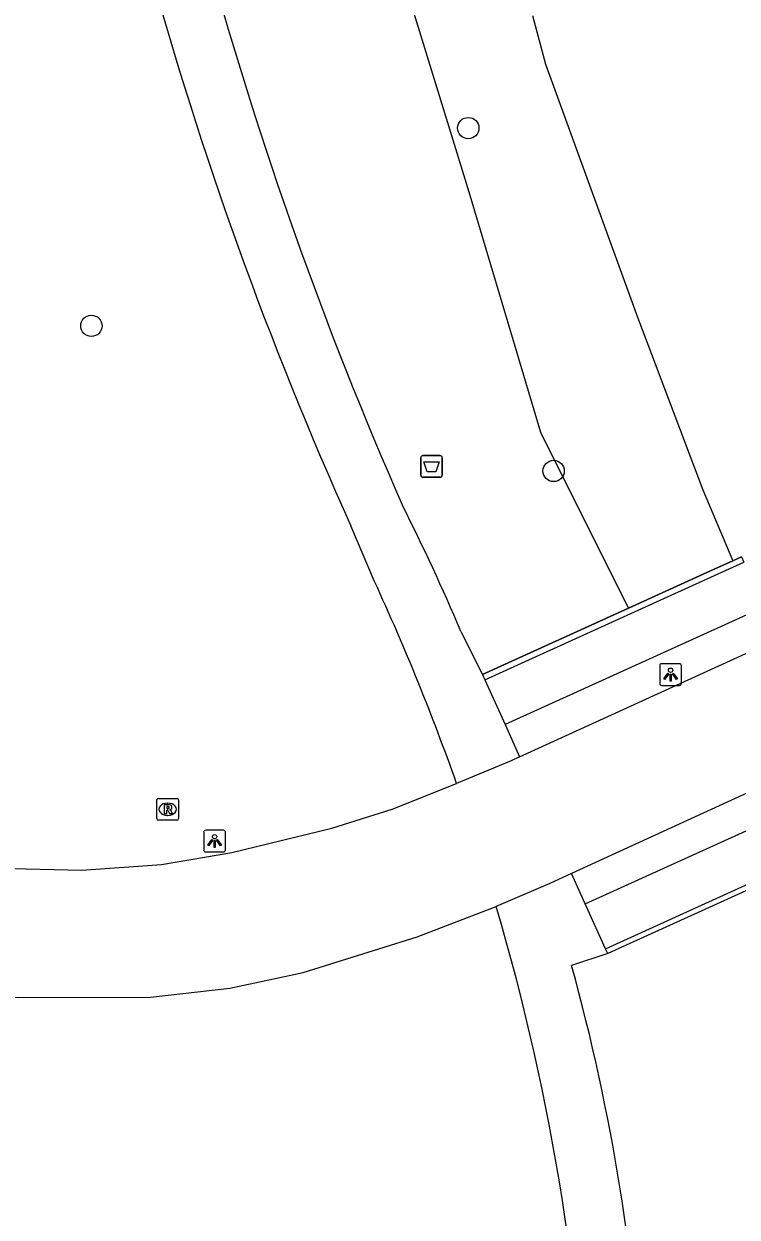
# Model space of a CAD drawing. Extents: x 161477 to 163040, y 383680 to 384868.
# Drawn here: x 161606.6 to 161639.3, y 384122.9 to 384177.6 of the extents above; entities that cross this region are included whole.
import ezdxf

# ---------------------------------------------------------------- set-up
doc = ezdxf.new("R2010")
doc.units = 0
for name, color, linetype in [('IMGEO_Afvalbak', 7, 'Continuous'), ('IMGEO_Boom', 7, 'Continuous'), ('IMGEO_Groenvoorziening', 7, 'Continuous'), ('IMGEO_Hek', 7, 'Continuous'), ('IMGEO_Lichtpunt', 7, 'Continuous'), ('IMGEO_Muur', 7, 'Continuous'), ('IMGEO_Rijbaan_lokaal_gesloten', 7, 'Continuous'), ('IMGEO_Rioolput', 7, 'Continuous'), ('IMGEO_Voetpad_open', 7, 'Continuous'), ('IMGEO_Waterloop', 7, 'Continuous')]:
    doc.layers.add(name, color=color, linetype=linetype)

msp = doc.modelspace()

# ---------------------------------------------------------------- linework, layer by layer
at = {"layer": 'IMGEO_Afvalbak'}
for p, q in [((161624.815, 384156.89), (161624.815, 384157.69)), ((161624.815, 384157.69), (161624.815, 384156.89)), ((161624.915, 384157.79), (161625.705, 384157.79)), ((161625.705, 384157.79), (161624.915, 384157.79)), ((161625.805, 384157.69), (161625.805, 384156.89)), ((161625.805, 384156.89), (161625.805, 384157.69)), ((161625.705, 384156.79), (161624.915, 384156.79)), ((161624.915, 384156.79), (161625.705, 384156.79))]:
    msp.add_line(p, q, dxfattribs=at)
msp.add_lwpolyline([(161624.958, 384157.504), (161625.662, 384157.504), (161625.513, 384157.034), (161625.107, 384157.034), (161624.958, 384157.504)], dxfattribs=at)
for centre, start, end in [((161624.915, 384157.69), 90, 180), ((161624.915, 384157.69), 90, 180), ((161625.705, 384157.69), 0, 90), ((161625.705, 384157.69), 360, 90), ((161624.915, 384156.89), 180, 270), ((161624.915, 384156.89), 180, 270), ((161625.705, 384156.89), 270, 0), ((161625.705, 384156.89), 270, 0)]:
    msp.add_arc(centre, 0.1, start, end, dxfattribs=at)
at = {"layer": 'IMGEO_Boom'}
for centre in [(161626.996, 384172.801), (161609.72, 384163.736), (161630.91, 384157.08)]:
    msp.add_circle(centre, 0.489, dxfattribs=at)
at = {"layer": 'IMGEO_Groenvoorziening'}
msp.add_lwpolyline([(161634.336, 384150.791), (161630.318, 384158.85), (161627.041, 384169.871), (161622.911, 384183.277)], dxfattribs=at)
at = {"layer": 'IMGEO_Hek'}
for points in [[(161639.52, 384153.144), (161639.125, 384152.965), (161638.103, 384152.501), (161634.336, 384150.791), (161627.65, 384147.754)], [(161645.559, 384140.476), (161643.696, 384139.629), (161633.398, 384134.949)]]:
    msp.add_lwpolyline(points, dxfattribs=at)
at = {"layer": 'IMGEO_Lichtpunt'}
for p, q in [((161635.773, 384148.149), (161635.773, 384147.342)), ((161635.773, 384148.149), (161635.773, 384147.342)), ((161636.675, 384148.244), (161635.867, 384148.244)), ((161636.675, 384148.244), (161635.867, 384148.244)), ((161636.769, 384147.342), (161636.769, 384148.149)), ((161636.769, 384147.342), (161636.769, 384148.149)), ((161635.867, 384147.248), (161636.675, 384147.248)), ((161635.867, 384147.248), (161636.675, 384147.248)), ((161615.767, 384140.61), (161614.959, 384140.61)), ((161615.767, 384140.61), (161614.959, 384140.61)), ((161614.865, 384140.515), (161614.865, 384139.708)), ((161614.865, 384140.515), (161614.865, 384139.708)), ((161615.861, 384139.708), (161615.861, 384140.515)), ((161615.861, 384139.708), (161615.861, 384140.515)), ((161614.959, 384139.614), (161615.767, 384139.614)), ((161614.959, 384139.614), (161615.767, 384139.614))]:
    msp.add_line(p, q, dxfattribs=at)
for points in [[(161636.147, 384147.813), (161636.186, 384147.785), (161635.998, 384147.523), (161635.96, 384147.55), (161636.147, 384147.813)], [(161636.249, 384147.765), (161636.296, 384147.765), (161636.296, 384147.443), (161636.249, 384147.443), (161636.249, 384147.765)], [(161636.359, 384147.785), (161636.397, 384147.812), (161636.584, 384147.55), (161636.545, 384147.522), (161636.359, 384147.785)], [(161615.239, 384140.179), (161615.278, 384140.151), (161615.09, 384139.889), (161615.052, 384139.916), (161615.239, 384140.179)], [(161615.341, 384140.131), (161615.388, 384140.131), (161615.388, 384139.809), (161615.341, 384139.809), (161615.341, 384140.131)], [(161615.451, 384140.151), (161615.489, 384140.178), (161615.676, 384139.916), (161615.637, 384139.888), (161615.451, 384140.151)]]:
    msp.add_lwpolyline(points, dxfattribs=at)
for centre in [(161636.272, 384147.947), (161615.364, 384140.313)]:
    msp.add_circle(centre, 0.0994, dxfattribs=at)
for centre, start, end in [((161635.867, 384148.149), 90, 180), ((161635.867, 384148.149), 90, 180), ((161636.675, 384148.149), 0, 90), ((161636.675, 384148.149), 0, 90), ((161635.867, 384147.342), 180, 270), ((161635.867, 384147.342), 180, 270), ((161636.675, 384147.342), 270, 0), ((161636.675, 384147.342), 270, 360), ((161614.959, 384140.515), 90, 180), ((161614.959, 384140.515), 90, 180), ((161615.767, 384140.515), 0, 90), ((161615.767, 384140.515), 0, 90), ((161614.959, 384139.708), 180, 270), ((161614.959, 384139.708), 180, 270), ((161615.767, 384139.708), 270, 0), ((161615.767, 384139.708), 270, 360)]:
    msp.add_arc(centre, 0.0946, start, end, dxfattribs=at)
at = {"layer": 'IMGEO_Muur'}
for points in [[(161627.761, 384147.507), (161639.636, 384152.901)], [(161634.336, 384150.791), (161638.103, 384152.501), (161639.125, 384152.965)], [(161639.125, 384152.965), (161639.52, 384153.144), (161639.636, 384152.901)], [(161627.65, 384147.754), (161634.336, 384150.791)], [(161627.65, 384147.754), (161627.761, 384147.507)], [(161633.295, 384135.176), (161645.452, 384140.701)], [(161643.696, 384139.629), (161633.398, 384134.949)], [(161633.398, 384134.949), (161633.295, 384135.176)]]:
    msp.add_lwpolyline(points, dxfattribs=at)
at = {"layer": 'IMGEO_Rijbaan_lokaal_gesloten'}
for points in [[(161532.366, 384166.206), (161532.624, 384166.214), (161535.575, 384166.233), (161541.235, 384166.197), (161544.598, 384165.657), (161548.197, 384164.682), (161557.091, 384161.811), (161563.61, 384159.132), (161566.076, 384157.88), (161569.496, 384155.698), (161578.833, 384149.227), (161587.525, 384143.756), (161590.641, 384142.225), (161593.952, 384140.949), (161597.484, 384140.032), (161602.329, 384139.159), (161605.427, 384138.863), (161609.285, 384138.775), (161612.928, 384139.04), (161616.16, 384139.58), (161620.746, 384140.706), (161623.5, 384141.579), (161626.462, 384142.748)], [(161531.691, 384160.176), (161534.39, 384160.217), (161540.797, 384160.153), (161545.8, 384159.194), (161551.068, 384157.566), (161556.746, 384155.662), (161561.106, 384153.825), (161565.467, 384151.61), (161572.308, 384147.016), (161576.425, 384143.894), (161581.539, 384140.473), (161586.623, 384137.484), (161592.268, 384135.114), (161598.545, 384133.672), (161606.375, 384132.939), (161612.429, 384132.961), (161616.059, 384133.366), (161619.424, 384134.087), (161624.648, 384135.722), (161628.281, 384137.114)], [(161629.344, 384143.973), (161641.291, 384149.429)], [(161629.344, 384143.973), (161628.959, 384143.797), (161626.462, 384142.748)], [(161643.806, 384144.153), (161631.736, 384138.62)], [(161631.736, 384138.62), (161630.743, 384138.173), (161628.281, 384137.114)]]:
    msp.add_lwpolyline(points, dxfattribs=at)
at = {"layer": 'IMGEO_Rioolput'}
for p, q in [((161612.713, 384141.144), (161612.713, 384141.996)), ((161612.788, 384142.07), (161613.64, 384142.07)), ((161613.201, 384141.85), (161613.226, 384141.85)), ((161613.714, 384141.996), (161613.714, 384141.144)), ((161613.224, 384141.29), (161613.199, 384141.29)), ((161613.64, 384141.07), (161612.788, 384141.07))]:
    msp.add_line(p, q, dxfattribs=at)
for points in [[(161612.713, 384141.144), (161612.713, 384141.996)], [(161612.788, 384142.07), (161613.64, 384142.07)], [(161613.302, 384141.768), (161613.05, 384141.77), (161613.05, 384141.37)], [(161613.714, 384141.996), (161613.714, 384141.144)], [(161613.05, 384141.37), (161613.174, 384141.37), (161613.174, 384141.532), (161613.185, 384141.532)], [(161613.228, 384141.689), (161613.174, 384141.689), (161613.174, 384141.608)], [(161613.174, 384141.608), (161613.226, 384141.608)], [(161613.232, 384141.503), (161613.303, 384141.37), (161613.443, 384141.37), (161613.378, 384141.496)], [(161613.64, 384141.07), (161612.788, 384141.07)]]:
    msp.add_lwpolyline(points, dxfattribs=at)
for centre, radius, start, end in [((161612.79, 384141.994), 0.0765, 91.552, 178.448), ((161612.79, 384141.994), 0.0765, 91.552, 178.448), ((161613.301, 384141.658), 0.109, 350.3612, 89.416), ((161613.638, 384141.994), 0.0765, 1.552, 88.448), ((161613.638, 384141.994), 0.0765, 1.552, 88.448), ((161613.184, 384141.479), 0.0533, 26.0293, 88.6989), ((161613.21, 384141.797), 0.19, 274.7715, 282.9687), ((161613.234, 384141.593), 0.0964, 77.0061, 93.1865), ((161613.248, 384141.65), 0.0378, 276.6634, 79.6772), ((161613.299, 384141.658), 0.112, 277.5842, 350.9817), ((161613.283, 384141.443), 0.108, 29.5134, 73.7905), ((161612.79, 384141.146), 0.0765, 181.552, 268.448), ((161612.79, 384141.146), 0.0765, 181.552, 268.448), ((161613.638, 384141.146), 0.0765, 271.552, 358.448), ((161613.638, 384141.146), 0.0765, 271.552, 358.448)]:
    msp.add_arc(centre, radius, start, end, dxfattribs=at)
for centre, major_axis, ratio, start_param, end_param in [((161613.2, 384141.57), (-0.387, 0.002), 0.722429, 4.712389, 7.853982), ((161613.225, 384141.57), (-0.39, 0.002), 0.717154, 1.570796, 4.712389)]:
    msp.add_ellipse(centre, major_axis=major_axis, ratio=ratio, start_param=start_param, end_param=end_param, dxfattribs=at)
at = {"layer": 'IMGEO_Voetpad_open'}
for points in [[(161622.696, 384152.016), (161621.61, 384154.565)], [(161640.603, 384150.872), (161639.094, 384150.185), (161628.684, 384145.449)], [(161626.658, 384149.728), (161627.65, 384147.754)], [(161627.761, 384147.507), (161628.684, 384145.449)], [(161628.684, 384145.449), (161629.344, 384143.973)], [(161632.353, 384137.238), (161643.172, 384142.138), (161644.483, 384142.732)], [(161632.353, 384137.238), (161631.736, 384138.62)], [(161633.295, 384135.176), (161632.353, 384137.238)], [(161633.398, 384134.949), (161631.734, 384134.408)]]:
    msp.add_lwpolyline(points, dxfattribs=at)
for centre, radius, start, end in [((161786.081, 384228.39), 180.28, 186.65039, 204.17368), ((161791.941, 384229.304), 183.46, 187.10993, 203.72189), ((161534.969, 384110.718), 99.642, 23.04784, 26.70626), ((161524.13, 384106.565), 108.541, 19.47275, 24.75544), ((161524.386, 384106.667), 108.264, 1.69698, 16.33359), ((161541.233, 384109.398), 93.893, 350.08161, 15.44847)]:
    msp.add_arc(centre, radius, start, end, dxfattribs=at)
at = {"layer": 'IMGEO_Waterloop'}
msp.add_lwpolyline([(161629.937, 384177.968), (161630.531, 384175.736), (161634.748, 384164.136), (161637.749, 384156.221), (161639.125, 384152.965)], dxfattribs=at)

doc.saveas('drawing.dxf')
